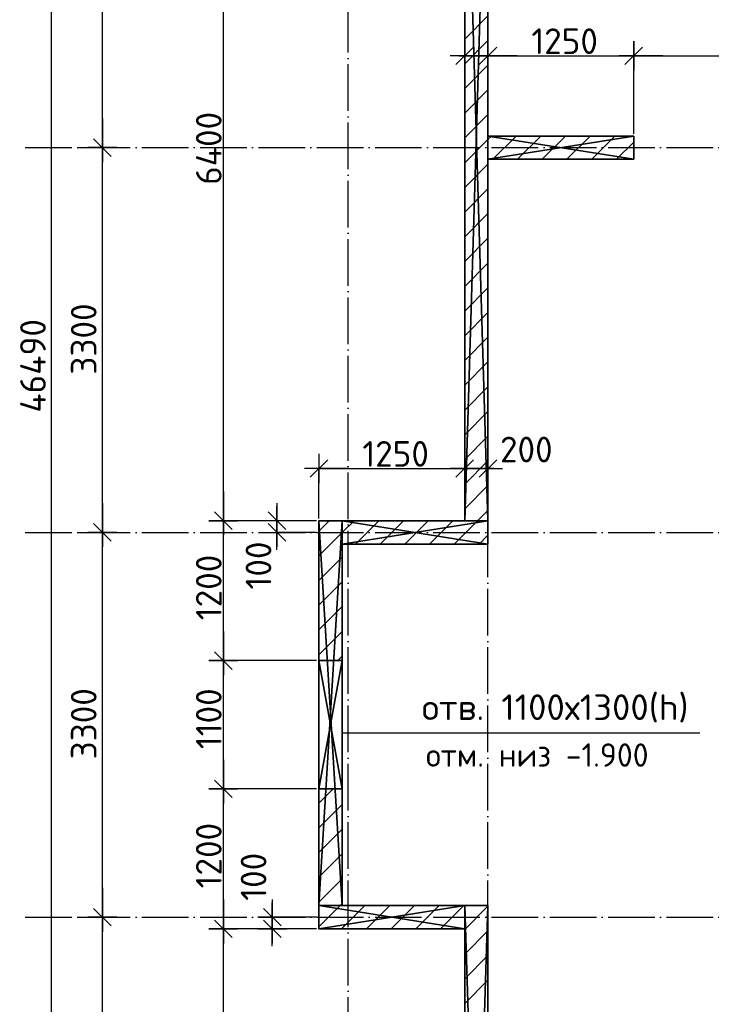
# Model space of a CAD drawing. Header units: millimetres. Extents: x 40580 to 559114, y -343730 to 81020.
# Tile 302 of 656: x 338165 to 344099, y -69063 to -60617. Entities that reach past the tile are written whole.
import ezdxf
from ezdxf.enums import TextEntityAlignment as Align

# ---------------------------------------------------------------- set-up
doc = ezdxf.new("R2010")
doc.units = ezdxf.units.MM
doc.linetypes.add('______11', pattern=[500, 400, -50, 0, -50])
doc.linetypes.add('______5', pattern=[1100, 800, -100, 100, -100])
for name, color, linetype in [('____________', 7, 'Continuous'), ('___________________', 253, '______5'), ('______________________', 7, 'Continuous'), ('________________________1', 7, 'Continuous')]:
    doc.layers.add(name, color=color, linetype=linetype)
doc.styles.add('ISOCPEUR', font='isocpeur.ttf')

# ---------------------------------------------------------------- blocks, each defined once
blk = doc.blocks.new('ALL_ML_STRICH')
at = {"color": 0, "linetype": 'ByBlock', "lineweight": -2}
for p, q in [((0, -0.5), (0, 0.5)), ((-1, 0), (0.5, 0)), ((-0.3, -0.3), (0.3, 0.3))]:
    blk.add_line(p, q, dxfattribs=at)

msp = doc.modelspace()

# ---------------------------------------------------------------- linework, layer by layer
at = {"layer": '____________', "color": 253, "linetype": '______11'}
for p, q in [((341983.2, -60783.5), (342183.2, -60583.5)), ((341983.2, -61207.8), (342183.2, -61007.8)), ((341983.2, -61632), (342183.2, -61432)), ((342224.4, -61815.1), (342424.4, -61615.1)), ((342648.6, -61815.1), (342848.6, -61615.1)), ((343072.9, -61815.1), (343272.9, -61615.1)), ((341983.2, -62056.3), (342183.2, -61856.3)), ((341983.2, -62480.6), (342183.2, -62280.6)), ((341983.2, -62904.8), (342183.2, -62704.8)), ((341983.2, -63329.1), (342183.2, -63129.1)), ((341983.2, -63753.4), (342183.2, -63553.4)), ((341983.2, -64177.6), (342183.2, -63977.6)), ((341983.2, -64601.9), (342183.2, -64401.9)), ((342094.2, -64915.1), (342183.2, -64826.1)), ((340733.2, -65003.4), (340821.4, -64915.1)), ((341045.7, -65115.1), (341245.7, -64915.1)), ((341470, -65115.1), (341670, -64915.1)), ((341894.2, -65115.1), (342094.2, -64915.1)), ((340733.2, -65427.6), (340933.2, -65227.6)), ((340733.2, -65851.9), (340933.2, -65651.9)), ((340894.2, -66115.1), (340933.2, -66076.1)), ((340733.2, -68397.5), (340915.5, -68215.1)), ((341139.8, -68415.1), (341339.8, -68215.1)), ((341564.1, -68415.1), (341764.1, -68215.1)), ((341983.2, -68420.3), (342183.2, -68220.3)), ((341983.2, -68844.5), (342183.2, -68644.5))]:
    msp.add_line(p, q, dxfattribs=at)
at = {"layer": '____________', "color": 253, "linetype": '______5'}
for p, q in [((341983.2, -60995.6), (342183.2, -60795.6)), ((341983.2, -61419.9), (342183.2, -61219.9)), ((341983.2, -61844.2), (342183.2, -61644.2)), ((342183.2, -61644.2), (342212.2, -61615.1)), ((342436.5, -61815.1), (342636.5, -61615.1)), ((342860.8, -61815.1), (343060.8, -61615.1)), ((343285, -61815.1), (343433.2, -61667)), ((341983.2, -62268.4), (342183.2, -62068.4)), ((341983.2, -62692.7), (342183.2, -62492.7)), ((341983.2, -63117), (342183.2, -62917)), ((341983.2, -63541.2), (342183.2, -63341.2)), ((341983.2, -63965.5), (342183.2, -63765.5)), ((341983.2, -64389.7), (342183.2, -64189.7)), ((341983.2, -64814), (342183.2, -64614)), ((340933.2, -65015.5), (341033.6, -64915.1)), ((341257.8, -65115.1), (341457.8, -64915.1)), ((341682.1, -65115.1), (341882.1, -64915.1)), ((340733.2, -65215.5), (340933.2, -65015.5)), ((342106.3, -65115.1), (342183.2, -65038.3)), ((340733.2, -65639.7), (340933.2, -65439.7)), ((340733.2, -66064), (340933.2, -65864)), ((340733.2, -67336.8), (340854.9, -67215.1)), ((340927.7, -68415.1), (341127.7, -68215.1)), ((341351.9, -68415.1), (341551.9, -68215.1)), ((341776.2, -68415.1), (341976.2, -68215.1)), ((341983.2, -68632.4), (342183.2, -68432.4)), ((341983.2, -69056.7), (342183.2, -68856.7))]:
    msp.add_line(p, q, dxfattribs=at)
at = {"layer": '____________', "color": 253, "linetype": '______11'}
for points in [[(340733.2, -67548.9), (340933.2, -67348.9), (340933.2, -67348.9)], [(340733.2, -67973.2), (340933.2, -67773.2), (340933.2, -67773.2)], [(340915.5, -68215.1), (340933.2, -68197.5), (340933.2, -68197.5)]]:
    msp.add_lwpolyline(points, dxfattribs=at)
at = {"layer": '____________', "color": 253, "linetype": '______5'}
for points in [[(340733.2, -67761.1), (340933.2, -67561.1), (340933.2, -67561.1)], [(340733.2, -68185.3), (340933.2, -67985.3), (340933.2, -67985.3)]]:
    msp.add_lwpolyline(points, dxfattribs=at)
at = {"layer": '___________________', "color": 253, "linetype": '______11'}
for p, q in [((340983.2, -89405.1), (340983.2, -39325.1)), ((342183.2, -89405.1), (342183.2, -39325.1)), ((338213.2, -61715.1), (355453.2, -61715.1)), ((338213.2, -65015.1), (355393.2, -65015.1)), ((338213.2, -68315.1), (361243.2, -68315.1))]:
    msp.add_line(p, q, dxfattribs=at)
at = {"layer": '______________________', "color": 7, "linetype": 'Continuous'}
for p, q in [((338438.9, -86815.1), (338438.9, -40325.1)), ((338874.5, -61715.1), (338874.5, -58415.1)), ((339912.6, -64915.1), (339912.6, -58515.1)), ((341983.2, -60926.9), (342183.2, -60926.9)), ((342183.2, -60926.9), (343433.2, -60926.9)), ((343433.2, -60926.9), (345663.2, -60926.9)), ((338874.5, -65015.1), (338874.5, -61715.1)), ((340733.2, -64466.6), (341983.2, -64466.6)), ((341983.2, -64466.6), (342183.2, -64466.6)), ((339912.6, -66115.1), (339912.6, -64915.1)), ((340372.8, -65015.1), (340372.8, -64915.1)), ((338874.5, -68315.1), (338874.5, -65015.1)), ((339912.6, -67215.1), (339912.6, -66115.1)), ((339912.6, -68415.1), (339912.6, -67215.1)), ((338874.5, -71615.1), (338874.5, -68315.1)), ((340332.6, -68415.1), (340332.6, -68315.1)), ((339912.6, -74575.1), (339912.6, -68415.1))]:
    msp.add_line(p, q, dxfattribs=at)
at = {"layer": '______________________', "color": 253, "linetype": 'Continuous'}
for p, q in [((341983.2, -61695.1), (341983.2, -60926.9)), ((342183.2, -61595.1), (342183.2, -60926.9)), ((342183.2, -61595.1), (342183.2, -60926.9)), ((343433.2, -61595.1), (343433.2, -60926.9)), ((343433.2, -61595.1), (343433.2, -60926.9)), ((338659.4, -61715.1), (338874.5, -61715.1)), ((338659.4, -61715.1), (338874.5, -61715.1)), ((340733.2, -64895.1), (340733.2, -64466.6)), ((341983.2, -64895.1), (341983.2, -64466.6)), ((341983.2, -64895.1), (341983.2, -64466.6)), ((342183.2, -64895.1), (342183.2, -64466.6)), ((340713.2, -64915.1), (339912.6, -64915.1)), ((340713.2, -64915.1), (339912.6, -64915.1)), ((340713.2, -64915.1), (340372.8, -64915.1)), ((338659.4, -65015.1), (338874.5, -65015.1)), ((338659.4, -65015.1), (338874.5, -65015.1)), ((340713.2, -65015.1), (340372.8, -65015.1)), ((340713.2, -66115.1), (339912.6, -66115.1)), ((340713.2, -66115.1), (339912.6, -66115.1)), ((340713.2, -67215.1), (339912.6, -67215.1)), ((340713.2, -67215.1), (339912.6, -67215.1)), ((338659.4, -68315.1), (338874.5, -68315.1)), ((338659.4, -68315.1), (338874.5, -68315.1)), ((340713.2, -68315.1), (340332.6, -68315.1)), ((340713.2, -68415.1), (339912.6, -68415.1)), ((340713.2, -68415.1), (339912.6, -68415.1)), ((340713.2, -68415.1), (340332.6, -68415.1))]:
    msp.add_line(p, q, dxfattribs=at)
at = {"layer": '________________________1', "color": 7, "linetype": 'Continuous'}
msp.add_line((340933.2, -66734.8), (344000.6, -66734.8), dxfattribs=at)

# ---------------------------------------------------------------- block references
at = {"layer": '______________________', "color": 7, "linetype": 'Continuous', "xscale": 250, "yscale": 250, "zscale": 250}
for p, rotation in [((341983.2, -60926.9), 180), ((342183.2, -60926.9), 180), ((343433.2, -60926.9), 180), ((338874.5, -61715.1), 270), ((338874.5, -61715.1), 90), ((340733.2, -64466.6), 180), ((341983.2, -64466.6), 180), ((339912.6, -64915.1), 270), ((338874.5, -65015.1), 270), ((340372.8, -65015.1), 270), ((339912.6, -64915.1), 90), ((340372.8, -64915.1), 90), ((338874.5, -65015.1), 90), ((339912.6, -66115.1), 270), ((339912.6, -66115.1), 90), ((339912.6, -67215.1), 270), ((339912.6, -67215.1), 90), ((338874.5, -68315.1), 270), ((338874.5, -68315.1), 90), ((339912.6, -68415.1), 270), ((340332.6, -68415.1), 270), ((340332.6, -68315.1), 90), ((339912.6, -68415.1), 90)]:
    msp.add_blockref('ALL_ML_STRICH', p, dxfattribs=dict(at, rotation=rotation))
for p in [(342183.2, -60926.9), (343433.2, -60926.9), (341983.2, -64466.6), (342183.2, -64466.6)]:
    msp.add_blockref('ALL_ML_STRICH', p, dxfattribs=at)

# ---------------------------------------------------------------- texts
at = {"layer": '______________________', "color": 7, "style": 'ISOCPEUR'}
for s, p in [('1250', (342555.2, -60911.9)), ('1250', (341105.2, -64451.6)), ('200', (342286.3, -64414.3))]:
    msp.add_text(s, height=220, dxfattribs=at).set_placement(p)
for s, p in [('6400', (339897.6, -62034.1)), ('3300', (338824.5, -63662.1)), ('46490', (338388.9, -63988.1)), ('100', (340324, -65504.7)), ('1200', (339897.6, -65768.1)), ('1100', (339897.6, -66874.1)), ('3300', (338824.5, -66962.1)), ('1200', (339897.6, -68068.1)), ('100', (340281.9, -68174.7))]:
    msp.add_text(s, height=220, rotation=90, dxfattribs=at).set_placement(p)
at = {"layer": '________________________1', "color": 7, "linetype": 'Continuous', "style": 'ISOCPEUR'}
for s, height, p, p2 in [('отв. 1100х1300(h)', 220, (341615.6, -66624.2), (343903.6, -66624.2)), ('отм. низ -1.900', 200, (341650.9, -67024.8), (343560.9, -67024.8))]:
    msp.add_text(s, height=height, dxfattribs=at).set_placement(p, p2, align=Align.FIT)

# ---------------------------------------------------------------- meshes
at = {"layer": '____________', "color": 7, "linetype": 'Continuous'}
mesh = msp.add_polyface(dxfattribs=at)
corners = [(341983.2, -58315.1, -3800), (341983.2, -64915.1, -3800), (341983.2, -64915.1, -350), (341983.2, -58315.1, -350)]
mesh.append_faces([[corners[k] for k in face] for face in [(1, 2, 0)]], dxfattribs={"vtx1": -1, "color": 7})
mesh.append_faces([[corners[k] for k in face] for face in [(2, 3, 0)]], dxfattribs={"vtx2": -1, "color": 7})
mesh = msp.add_polyface(dxfattribs=at)
corners = [(341983.2, -64915.1, -350), (342183.2, -64915.1, -350), (342183.2, -58315.1, -350), (341983.2, -58315.1, -350)]
mesh.append_faces([[corners[k] for k in face] for face in [(1, 2, 0)]], dxfattribs={"vtx1": -1, "color": 7})
mesh.append_faces([[corners[k] for k in face] for face in [(2, 3, 0)]], dxfattribs={"vtx2": -1, "color": 7})
mesh = msp.add_polyface(dxfattribs=at)
corners = [(342183.2, -64915.1, -3800), (341983.2, -64915.1, -3800), (341983.2, -58315.1, -3800), (342183.2, -58315.1, -3800)]
mesh.append_faces([[corners[k] for k in face] for face in [(1, 2, 0)]], dxfattribs={"vtx1": -1, "color": 7})
mesh.append_faces([[corners[k] for k in face] for face in [(2, 3, 0)]], dxfattribs={"vtx2": -1, "color": 7})
mesh = msp.add_polyface(dxfattribs=at)
corners = [(342183.2, -64915.1, -3800), (342183.2, -58315.1, -3800), (342183.2, -58315.1, -350), (342183.2, -64915.1, -350)]
mesh.append_faces([[corners[k] for k in face] for face in [(1, 2, 0)]], dxfattribs={"vtx1": -1, "color": 7})
mesh.append_faces([[corners[k] for k in face] for face in [(2, 3, 0)]], dxfattribs={"vtx2": -1, "color": 7})
mesh = msp.add_polyface(dxfattribs=at)
corners = [(343433.2, -61615.1, -3800), (342183.2, -61615.1, -3800), (342183.2, -61615.1, -350), (343433.2, -61615.1, -350)]
mesh.append_faces([[corners[k] for k in face] for face in [(1, 2, 0)]], dxfattribs={"vtx1": -1, "color": 7})
mesh.append_faces([[corners[k] for k in face] for face in [(2, 3, 0)]], dxfattribs={"vtx2": -1, "color": 7})
mesh = msp.add_polyface(dxfattribs=at)
corners = [(342183.2, -61615.1, -3800), (342183.2, -61815.1, -3800), (342183.2, -61815.1, -350), (342183.2, -61615.1, -350)]
mesh.append_faces([[corners[k] for k in face] for face in [(1, 2, 0)]], dxfattribs={"vtx1": -1, "color": 7})
mesh.append_faces([[corners[k] for k in face] for face in [(2, 3, 0)]], dxfattribs={"vtx2": -1, "color": 7})
mesh = msp.add_polyface(dxfattribs=at)
corners = [(342183.2, -61615.1, -350), (342183.2, -61815.1, -350), (343433.2, -61815.1, -350), (343433.2, -61615.1, -350)]
mesh.append_faces([[corners[k] for k in face] for face in [(1, 2, 0)]], dxfattribs={"vtx1": -1, "color": 7})
mesh.append_faces([[corners[k] for k in face] for face in [(2, 3, 0)]], dxfattribs={"vtx2": -1, "color": 7})
mesh = msp.add_polyface(dxfattribs=at)
corners = [(342183.2, -61815.1, -3800), (342183.2, -61615.1, -3800), (343433.2, -61615.1, -3800), (343433.2, -61815.1, -3800)]
mesh.append_faces([[corners[k] for k in face] for face in [(1, 2, 0)]], dxfattribs={"vtx1": -1, "color": 7})
mesh.append_faces([[corners[k] for k in face] for face in [(2, 3, 0)]], dxfattribs={"vtx2": -1, "color": 7})
mesh = msp.add_polyface(dxfattribs=at)
corners = [(343433.2, -61815.1, -3800), (343433.2, -61615.1, -3800), (343433.2, -61615.1, -350), (343433.2, -61815.1, -350)]
mesh.append_faces([[corners[k] for k in face] for face in [(1, 2, 0)]], dxfattribs={"vtx1": -1, "color": 7})
mesh.append_faces([[corners[k] for k in face] for face in [(2, 3, 0)]], dxfattribs={"vtx2": -1, "color": 7})
mesh = msp.add_polyface(dxfattribs=at)
corners = [(342183.2, -61815.1, -3800), (343433.2, -61815.1, -3800), (343433.2, -61815.1, -350), (342183.2, -61815.1, -350)]
mesh.append_faces([[corners[k] for k in face] for face in [(1, 2, 0)]], dxfattribs={"vtx1": -1, "color": 7})
mesh.append_faces([[corners[k] for k in face] for face in [(2, 3, 0)]], dxfattribs={"vtx2": -1, "color": 7})
mesh = msp.add_polyface(dxfattribs=at)
corners = [(340933.2, -64915.1, -3800), (340733.2, -64915.1, -3800), (340733.2, -64915.1, -350), (340933.2, -64915.1, -350)]
mesh.append_faces([[corners[k] for k in face] for face in [(1, 2, 0)]], dxfattribs={"vtx1": -1, "color": 7})
mesh.append_faces([[corners[k] for k in face] for face in [(2, 3, 0)]], dxfattribs={"vtx2": -1, "color": 7})
mesh = msp.add_polyface(dxfattribs=at)
corners = [(340933.2, -68215.1, -3800), (340733.2, -68215.1, -3800), (340733.2, -64915.1, -3800), (340933.2, -64915.1, -3800)]
mesh.append_faces([[corners[k] for k in face] for face in [(1, 2, 0)]], dxfattribs={"vtx1": -1, "color": 7})
mesh.append_faces([[corners[k] for k in face] for face in [(2, 3, 0)]], dxfattribs={"vtx2": -1, "color": 7})
mesh = msp.add_polyface(dxfattribs=at)
corners = [(340733.2, -68215.1, -350), (340933.2, -68215.1, -350), (340933.2, -64915.1, -350), (340733.2, -64915.1, -350)]
mesh.append_faces([[corners[k] for k in face] for face in [(1, 2, 0)]], dxfattribs={"vtx1": -1, "color": 7})
mesh.append_faces([[corners[k] for k in face] for face in [(2, 3, 0)]], dxfattribs={"vtx2": -1, "color": 7})
mesh = msp.add_polyface(dxfattribs=at)
corners = [(340733.2, -64915.1, -3800), (340733.2, -68215.1, -3800), (340733.2, -68215.1, -350), (340733.2, -64915.1, -350), (340733.2, -66115.1, -600), (340733.2, -67215.1, -600), (340733.2, -67215.1, -1900), (340733.2, -66115.1, -1900)]
mesh.append_faces([[corners[k] for k in face] for face in [(3, 4, 5), (7, 0, 1), (7, 3, 0)]], dxfattribs={"vtx0": -1, "vtx2": -1, "color": 7})
mesh.append_faces([[corners[k] for k in face] for face in [(2, 3, 5), (5, 6, 2), (1, 2, 6), (6, 7, 1), (7, 4, 3)]], dxfattribs={"vtx1": -1, "vtx2": -1, "color": 7})
mesh = msp.add_polyface(dxfattribs=at)
corners = [(340933.2, -68215.1, -3800), (340933.2, -64915.1, -3800), (340933.2, -64915.1, -350), (340933.2, -68215.1, -350), (340933.2, -67215.1, -600), (340933.2, -66115.1, -600), (340933.2, -66115.1, -1900), (340933.2, -67215.1, -1900)]
mesh.append_faces([[corners[k] for k in face] for face in [(3, 4, 5), (7, 0, 1), (7, 3, 0)]], dxfattribs={"vtx0": -1, "vtx2": -1, "color": 7})
mesh.append_faces([[corners[k] for k in face] for face in [(2, 3, 5), (5, 6, 2), (1, 2, 6), (6, 7, 1), (7, 4, 3)]], dxfattribs={"vtx1": -1, "vtx2": -1, "color": 7})
mesh = msp.add_polyface(dxfattribs=at)
corners = [(342183.2, -64915.1, -3800), (340933.2, -64915.1, -3800), (340933.2, -64915.1, -350), (342183.2, -64915.1, -350)]
mesh.append_faces([[corners[k] for k in face] for face in [(1, 2, 0)]], dxfattribs={"vtx1": -1, "color": 7})
mesh.append_faces([[corners[k] for k in face] for face in [(2, 3, 0)]], dxfattribs={"vtx2": -1, "color": 7})
mesh = msp.add_polyface(dxfattribs=at)
corners = [(340933.2, -64915.1, -3800), (340933.2, -65115.1, -3800), (340933.2, -65115.1, -350), (340933.2, -64915.1, -350)]
mesh.append_faces([[corners[k] for k in face] for face in [(1, 2, 0)]], dxfattribs={"vtx1": -1, "color": 7})
mesh.append_faces([[corners[k] for k in face] for face in [(2, 3, 0)]], dxfattribs={"vtx2": -1, "color": 7})
mesh = msp.add_polyface(dxfattribs=at)
corners = [(340933.2, -64915.1, -350), (340933.2, -65115.1, -350), (342183.2, -65115.1, -350), (342183.2, -64915.1, -350)]
mesh.append_faces([[corners[k] for k in face] for face in [(1, 2, 0)]], dxfattribs={"vtx1": -1, "color": 7})
mesh.append_faces([[corners[k] for k in face] for face in [(2, 3, 0)]], dxfattribs={"vtx2": -1, "color": 7})
mesh = msp.add_polyface(dxfattribs=at)
corners = [(340933.2, -65115.1, -3800), (340933.2, -64915.1, -3800), (342183.2, -64915.1, -3800), (342183.2, -65115.1, -3800)]
mesh.append_faces([[corners[k] for k in face] for face in [(1, 2, 0)]], dxfattribs={"vtx1": -1, "color": 7})
mesh.append_faces([[corners[k] for k in face] for face in [(2, 3, 0)]], dxfattribs={"vtx2": -1, "color": 7})
mesh = msp.add_polyface(dxfattribs=at)
corners = [(341983.2, -64915.1, -3800), (342183.2, -64915.1, -3800), (342183.2, -64915.1, -350), (341983.2, -64915.1, -350)]
mesh.append_faces([[corners[k] for k in face] for face in [(1, 2, 0)]], dxfattribs={"vtx1": -1, "color": 7})
mesh.append_faces([[corners[k] for k in face] for face in [(2, 3, 0)]], dxfattribs={"vtx2": -1, "color": 7})
mesh = msp.add_polyface(dxfattribs=at)
corners = [(342183.2, -65115.1, -3800), (342183.2, -64915.1, -3800), (342183.2, -64915.1, -350), (342183.2, -65115.1, -350)]
mesh.append_faces([[corners[k] for k in face] for face in [(1, 2, 0)]], dxfattribs={"vtx1": -1, "color": 7})
mesh.append_faces([[corners[k] for k in face] for face in [(2, 3, 0)]], dxfattribs={"vtx2": -1, "color": 7})
mesh = msp.add_polyface(dxfattribs=at)
corners = [(340933.2, -65115.1, -3800), (342183.2, -65115.1, -3800), (342183.2, -65115.1, -350), (340933.2, -65115.1, -350)]
mesh.append_faces([[corners[k] for k in face] for face in [(1, 2, 0)]], dxfattribs={"vtx1": -1, "color": 7})
mesh.append_faces([[corners[k] for k in face] for face in [(2, 3, 0)]], dxfattribs={"vtx2": -1, "color": 7})
mesh = msp.add_polyface(dxfattribs=at)
corners = [(340933.2, -66115.1, -1900), (340933.2, -66115.1, -600), (340733.2, -66115.1, -600), (340733.2, -66115.1, -1900)]
mesh.append_faces([[corners[k] for k in face] for face in [(1, 2, 0)]], dxfattribs={"vtx1": -1, "color": 7})
mesh.append_faces([[corners[k] for k in face] for face in [(2, 3, 0)]], dxfattribs={"vtx2": -1, "color": 7})
mesh = msp.add_polyface(dxfattribs=at)
corners = [(340933.2, -67215.1, -1900), (340933.2, -66115.1, -1900), (340733.2, -66115.1, -1900), (340733.2, -67215.1, -1900)]
mesh.append_faces([[corners[k] for k in face] for face in [(1, 2, 0)]], dxfattribs={"vtx1": -1, "color": 7})
mesh.append_faces([[corners[k] for k in face] for face in [(2, 3, 0)]], dxfattribs={"vtx2": -1, "color": 7})
mesh = msp.add_polyface(dxfattribs=at)
corners = [(340733.2, -67215.1, -600), (340733.2, -66115.1, -600), (340933.2, -66115.1, -600), (340933.2, -67215.1, -600)]
mesh.append_faces([[corners[k] for k in face] for face in [(1, 2, 0)]], dxfattribs={"vtx1": -1, "color": 7})
mesh.append_faces([[corners[k] for k in face] for face in [(2, 3, 0)]], dxfattribs={"vtx2": -1, "color": 7})
mesh = msp.add_polyface(dxfattribs=at)
corners = [(340733.2, -67215.1, -1900), (340733.2, -67215.1, -600), (340933.2, -67215.1, -600), (340933.2, -67215.1, -1900)]
mesh.append_faces([[corners[k] for k in face] for face in [(1, 2, 0)]], dxfattribs={"vtx1": -1, "color": 7})
mesh.append_faces([[corners[k] for k in face] for face in [(2, 3, 0)]], dxfattribs={"vtx2": -1, "color": 7})
mesh = msp.add_polyface(dxfattribs=at)
corners = [(340733.2, -68215.1, -3800), (340933.2, -68215.1, -3800), (340933.2, -68215.1, -350), (340733.2, -68215.1, -350)]
mesh.append_faces([[corners[k] for k in face] for face in [(1, 2, 0)]], dxfattribs={"vtx1": -1, "color": 7})
mesh.append_faces([[corners[k] for k in face] for face in [(2, 3, 0)]], dxfattribs={"vtx2": -1, "color": 7})
mesh = msp.add_polyface(dxfattribs=at)
corners = [(340733.2, -68215.1, -3800), (340733.2, -68415.1, -3800), (340733.2, -68415.1, -350), (340733.2, -68215.1, -350)]
mesh.append_faces([[corners[k] for k in face] for face in [(1, 2, 0)]], dxfattribs={"vtx1": -1, "color": 7})
mesh.append_faces([[corners[k] for k in face] for face in [(2, 3, 0)]], dxfattribs={"vtx2": -1, "color": 7})
mesh = msp.add_polyface(dxfattribs=at)
corners = [(341983.2, -68215.1, -3800), (340733.2, -68215.1, -3800), (340733.2, -68215.1, -350), (341983.2, -68215.1, -350)]
mesh.append_faces([[corners[k] for k in face] for face in [(1, 2, 0)]], dxfattribs={"vtx1": -1, "color": 7})
mesh.append_faces([[corners[k] for k in face] for face in [(2, 3, 0)]], dxfattribs={"vtx2": -1, "color": 7})
mesh = msp.add_polyface(dxfattribs=at)
corners = [(341983.2, -68415.1, -350), (341983.2, -68215.1, -350), (340733.2, -68215.1, -350), (340733.2, -68415.1, -350)]
mesh.append_faces([[corners[k] for k in face] for face in [(1, 2, 0)]], dxfattribs={"vtx1": -1, "color": 7})
mesh.append_faces([[corners[k] for k in face] for face in [(2, 3, 0)]], dxfattribs={"vtx2": -1, "color": 7})
mesh = msp.add_polyface(dxfattribs=at)
corners = [(341983.2, -68215.1, -3800), (341983.2, -68415.1, -3800), (340733.2, -68415.1, -3800), (340733.2, -68215.1, -3800)]
mesh.append_faces([[corners[k] for k in face] for face in [(1, 2, 0)]], dxfattribs={"vtx1": -1, "color": 7})
mesh.append_faces([[corners[k] for k in face] for face in [(2, 3, 0)]], dxfattribs={"vtx2": -1, "color": 7})
mesh = msp.add_polyface(dxfattribs=at)
corners = [(342183.2, -68215.1, -3800), (341983.2, -68215.1, -3800), (341983.2, -68215.1, -350), (342183.2, -68215.1, -350)]
mesh.append_faces([[corners[k] for k in face] for face in [(1, 2, 0)]], dxfattribs={"vtx1": -1, "color": 7})
mesh.append_faces([[corners[k] for k in face] for face in [(2, 3, 0)]], dxfattribs={"vtx2": -1, "color": 7})
mesh = msp.add_polyface(dxfattribs=at)
corners = [(341983.2, -68215.1, -3800), (341983.2, -74575.1, -3800), (341983.2, -74575.1, -350), (341983.2, -68215.1, -350), (341983.2, -72694, -3003.8), (341983.2, -72689.6, -3020.2), (341983.2, -72683.5, -3036.1), (341983.2, -72675.8, -3051.3), (341983.2, -72666.5, -3065.5), (341983.2, -72655.8, -3078.7), (341983.2, -72643.8, -3090.8), (341983.2, -72630.6, -3101.5), (341983.2, -72616.3, -3110.7), (341983.2, -72601.2, -3118.5), (341983.2, -72585.3, -3124.5), (341983.2, -72568.9, -3128.9), (341983.2, -72552.1, -3131.6), (341983.2, -72535.1, -3132.5), (341983.2, -72518.1, -3131.6), (341983.2, -72501.3, -3128.9), (341983.2, -72484.9, -3124.5), (341983.2, -72469, -3118.5), (341983.2, -72453.8, -3110.7), (341983.2, -72439.6, -3101.5), (341983.2, -72426.4, -3090.8), (341983.2, -72414.3, -3078.7), (341983.2, -72403.6, -3065.5), (341983.2, -72394.4, -3051.2), (341983.2, -72386.6, -3036.1), (341983.2, -72380.5, -3020.2), (341983.2, -72376.1, -3003.8), (341983.2, -72373.5, -2987), (341983.2, -72372.6, -2970), (341983.2, -72373.5, -2953), (341983.2, -72376.1, -2936.2), (341983.2, -72380.5, -2919.8), (341983.2, -72386.6, -2903.9), (341983.2, -72394.4, -2888.8), (341983.2, -72403.6, -2874.5), (341983.2, -72414.3, -2861.3), (341983.2, -72426.4, -2849.2), (341983.2, -72439.6, -2838.5), (341983.2, -72453.8, -2829.3), (341983.2, -72469, -2821.5), (341983.2, -72484.9, -2815.5), (341983.2, -72501.3, -2811.1), (341983.2, -72518.1, -2808.4), (341983.2, -72535.1, -2807.5), (341983.2, -72552.1, -2808.4), (341983.2, -72568.9, -2811.1), (341983.2, -72585.3, -2815.5), (341983.2, -72601.2, -2821.5), (341983.2, -72616.3, -2829.3), (341983.2, -72630.6, -2838.5), (341983.2, -72643.8, -2849.2), (341983.2, -72655.8, -2861.3), (341983.2, -72666.5, -2874.5), (341983.2, -72675.8, -2888.7), (341983.2, -72683.5, -2903.9), (341983.2, -72689.6, -2919.8), (341983.2, -72694, -2936.2), (341983.2, -72696.7, -2953), (341983.2, -72697.6, -2970), (341983.2, -72696.7, -2987), (341983.2, -71094, -3003.8), (341983.2, -71089.6, -3020.2), (341983.2, -71083.5, -3036.1), (341983.2, -71075.8, -3051.3), (341983.2, -71066.5, -3065.5), (341983.2, -71055.8, -3078.7), (341983.2, -71043.8, -3090.8), (341983.2, -71030.6, -3101.5), (341983.2, -71016.3, -3110.7), (341983.2, -71001.2, -3118.5), (341983.2, -70985.3, -3124.5), (341983.2, -70968.9, -3128.9), (341983.2, -70952.1, -3131.6), (341983.2, -70935.1, -3132.5), (341983.2, -70918.1, -3131.6), (341983.2, -70901.3, -3128.9), (341983.2, -70884.9, -3124.5), (341983.2, -70869, -3118.5), (341983.2, -70853.8, -3110.7), (341983.2, -70839.6, -3101.5), (341983.2, -70826.4, -3090.8), (341983.2, -70814.3, -3078.7), (341983.2, -70803.6, -3065.5), (341983.2, -70794.4, -3051.2), (341983.2, -70786.6, -3036.1), (341983.2, -70780.5, -3020.2), (341983.2, -70776.1, -3003.8), (341983.2, -70773.5, -2987), (341983.2, -70772.6, -2970), (341983.2, -70773.5, -2953), (341983.2, -70776.1, -2936.2), (341983.2, -70780.5, -2919.8), (341983.2, -70786.6, -2903.9), (341983.2, -70794.4, -2888.8), (341983.2, -70803.6, -2874.5), (341983.2, -70814.3, -2861.3), (341983.2, -70826.4, -2849.2), (341983.2, -70839.6, -2838.5), (341983.2, -70853.8, -2829.3), (341983.2, -70869, -2821.5), (341983.2, -70884.9, -2815.5), (341983.2, -70901.3, -2811.1), (341983.2, -70918.1, -2808.4), (341983.2, -70935.1, -2807.5), (341983.2, -70952.1, -2808.4), (341983.2, -70968.9, -2811.1), (341983.2, -70985.3, -2815.5), (341983.2, -71001.2, -2821.5), (341983.2, -71016.3, -2829.3), (341983.2, -71030.6, -2838.5), (341983.2, -71043.8, -2849.2), (341983.2, -71055.8, -2861.3), (341983.2, -71066.5, -2874.5), (341983.2, -71075.8, -2888.7), (341983.2, -71083.5, -2903.9), (341983.2, -71089.6, -2919.8), (341983.2, -71094, -2936.2), (341983.2, -71096.7, -2953), (341983.2, -71097.6, -2970), (341983.2, -71096.7, -2987), (341983.2, -70494, -3003.8), (341983.2, -70489.6, -3020.2), (341983.2, -70483.5, -3036.1), (341983.2, -70475.8, -3051.3), (341983.2, -70466.5, -3065.5), (341983.2, -70455.8, -3078.7), (341983.2, -70443.8, -3090.8), (341983.2, -70430.6, -3101.5), (341983.2, -70416.3, -3110.7), (341983.2, -70401.2, -3118.5), (341983.2, -70385.3, -3124.5), (341983.2, -70368.9, -3128.9), (341983.2, -70352.1, -3131.6), (341983.2, -70335.1, -3132.5), (341983.2, -70318.1, -3131.6), (341983.2, -70301.3, -3128.9), (341983.2, -70284.9, -3124.5), (341983.2, -70269, -3118.5), (341983.2, -70253.8, -3110.7), (341983.2, -70239.6, -3101.5), (341983.2, -70226.4, -3090.8), (341983.2, -70214.3, -3078.7), (341983.2, -70203.6, -3065.5), (341983.2, -70194.4, -3051.2), (341983.2, -70186.6, -3036.1), (341983.2, -70180.5, -3020.2), (341983.2, -70176.1, -3003.8), (341983.2, -70173.5, -2987), (341983.2, -70172.6, -2970), (341983.2, -70173.5, -2953), (341983.2, -70176.1, -2936.2), (341983.2, -70180.5, -2919.8), (341983.2, -70186.6, -2903.9), (341983.2, -70194.4, -2888.8), (341983.2, -70203.6, -2874.5), (341983.2, -70214.3, -2861.3), (341983.2, -70226.4, -2849.2), (341983.2, -70239.6, -2838.5), (341983.2, -70253.8, -2829.3), (341983.2, -70269, -2821.5), (341983.2, -70284.9, -2815.5), (341983.2, -70301.3, -2811.1), (341983.2, -70318.1, -2808.4), (341983.2, -70335.1, -2807.5), (341983.2, -70352.1, -2808.4), (341983.2, -70368.9, -2811.1), (341983.2, -70385.3, -2815.5), (341983.2, -70401.2, -2821.5), (341983.2, -70416.3, -2829.3), (341983.2, -70430.6, -2838.5), (341983.2, -70443.8, -2849.2), (341983.2, -70455.8, -2861.3), (341983.2, -70466.5, -2874.5), (341983.2, -70475.8, -2888.7), (341983.2, -70483.5, -2903.9), (341983.2, -70489.6, -2919.8), (341983.2, -70494, -2936.2), (341983.2, -70496.7, -2953), (341983.2, -70497.6, -2970), (341983.2, -70496.7, -2987)]
mesh.append_faces([[corners[k] for k in face] for face in [(19, 64, 1), (0, 83, 136), (169, 99, 3), (109, 33, 3)]], dxfattribs={"vtx0": -1, "vtx1": -1, "vtx2": -1, "color": 7})
mesh.append_faces([[corners[k] for k in face] for face in [(1, 64, 65), (76, 0, 1), (1, 4, 5), (32, 118, 119), (122, 31, 32), (124, 84, 85), (91, 183, 124), (92, 182, 183), (84, 124, 125), (161, 3, 0), (180, 98, 99), (118, 32, 33), (40, 2, 3), (53, 1, 2)]], dxfattribs={"vtx0": -1, "vtx2": -1, "color": 7})
mesh.append_faces([[corners[k] for k in face] for face in [(65, 66, 1), (66, 67, 1), (67, 68, 1), (68, 69, 1), (69, 70, 1), (70, 71, 1), (71, 72, 1), (72, 73, 1), (73, 74, 1), (74, 75, 1), (75, 76, 1), (76, 77, 0), (77, 78, 0), (78, 79, 0), (79, 80, 0), (80, 81, 0), (81, 82, 0), (82, 83, 0), (5, 6, 1), (6, 7, 1), (7, 8, 1), (8, 9, 1), (9, 10, 1), (10, 11, 1), (11, 12, 1), (12, 13, 1), (13, 14, 1), (14, 15, 1), (15, 16, 1), (16, 17, 1), (17, 18, 1), (18, 19, 1), (19, 20, 64), (20, 21, 64), (21, 22, 64), (22, 23, 64), (23, 24, 64), (24, 25, 64), (25, 26, 64), (26, 27, 64), (27, 28, 64), (28, 29, 64), (29, 30, 64), (30, 31, 64), (119, 120, 32), (120, 121, 32), (121, 122, 32), (122, 123, 31), (123, 64, 31), (85, 86, 124), (86, 87, 124), (87, 88, 124), (88, 89, 124), (89, 90, 124), (90, 91, 124), (91, 92, 183), (92, 93, 182), (93, 94, 182), (94, 95, 182), (95, 96, 182), (96, 97, 182), (97, 98, 182), (83, 84, 125), (125, 126, 83), (126, 127, 83), (127, 128, 83), (128, 129, 83), (129, 130, 83), (130, 131, 83), (131, 132, 83), (132, 133, 83), (133, 134, 83), (134, 135, 83), (135, 136, 83), (136, 137, 0), (137, 138, 0), (138, 139, 0), (139, 140, 0), (140, 141, 0), (141, 142, 0), (142, 143, 0), (143, 144, 0), (144, 145, 0), (145, 146, 0), (146, 147, 0), (147, 148, 0), (148, 149, 0), (149, 150, 0), (150, 151, 0), (151, 152, 0), (152, 153, 0), (153, 154, 0), (154, 155, 0), (155, 156, 0), (156, 157, 0), (157, 158, 0), (158, 159, 0), (159, 160, 0), (160, 161, 0), (161, 162, 3), (162, 163, 3), (163, 164, 3), (164, 165, 3), (165, 166, 3), (166, 167, 3), (167, 168, 3), (168, 169, 3), (169, 170, 99), (170, 171, 99), (171, 172, 99), (172, 173, 99), (173, 174, 99), (174, 175, 99), (175, 176, 99), (176, 177, 99), (177, 178, 99), (178, 179, 99), (179, 180, 99), (180, 181, 98), (181, 182, 98), (99, 100, 3), (100, 101, 3), (101, 102, 3), (102, 103, 3), (103, 104, 3), (104, 105, 3), (105, 106, 3), (106, 107, 3), (107, 108, 3), (108, 109, 3), (109, 110, 33), (110, 111, 33), (111, 112, 33), (112, 113, 33), (113, 114, 33), (114, 115, 33), (115, 116, 33), (116, 117, 33), (117, 118, 33), (33, 34, 3), (34, 35, 3), (35, 36, 3), (36, 37, 3), (37, 38, 3), (38, 39, 3), (39, 40, 3), (40, 41, 2), (41, 42, 2), (42, 43, 2), (43, 44, 2), (44, 45, 2), (45, 46, 2), (46, 47, 2), (47, 48, 2), (48, 49, 2), (49, 50, 2), (50, 51, 2), (51, 52, 2), (52, 53, 2), (53, 54, 1), (54, 55, 1), (55, 56, 1), (56, 57, 1), (57, 58, 1), (58, 59, 1), (59, 60, 1), (60, 61, 1), (61, 62, 1), (62, 63, 1), (63, 4, 1)]], dxfattribs={"vtx1": -1, "vtx2": -1, "color": 7})
mesh = msp.add_polyface(dxfattribs=at)
corners = [(342183.2, -74575.1, -3800), (341983.2, -74575.1, -3800), (341983.2, -68215.1, -3800), (342183.2, -68215.1, -3800)]
mesh.append_faces([[corners[k] for k in face] for face in [(1, 2, 0)]], dxfattribs={"vtx1": -1, "color": 7})
mesh.append_faces([[corners[k] for k in face] for face in [(2, 3, 0)]], dxfattribs={"vtx2": -1, "color": 7})
mesh = msp.add_polyface(dxfattribs=at)
corners = [(341983.2, -74575.1, -350), (342183.2, -74575.1, -350), (342183.2, -68215.1, -350), (341983.2, -68215.1, -350)]
mesh.append_faces([[corners[k] for k in face] for face in [(1, 2, 0)]], dxfattribs={"vtx1": -1, "color": 7})
mesh.append_faces([[corners[k] for k in face] for face in [(2, 3, 0)]], dxfattribs={"vtx2": -1, "color": 7})
mesh = msp.add_polyface(dxfattribs=at)
corners = [(341983.2, -68415.1, -3800), (341983.2, -68215.1, -3800), (341983.2, -68215.1, -350), (341983.2, -68415.1, -350)]
mesh.append_faces([[corners[k] for k in face] for face in [(1, 2, 0)]], dxfattribs={"vtx1": -1, "color": 7})
mesh.append_faces([[corners[k] for k in face] for face in [(2, 3, 0)]], dxfattribs={"vtx2": -1, "color": 7})
mesh = msp.add_polyface(dxfattribs=at)
corners = [(342183.2, -74575.1, -3800), (342183.2, -68215.1, -3800), (342183.2, -68215.1, -350), (342183.2, -74575.1, -350), (342183.2, -72689.6, -2919.8), (342183.2, -72683.5, -2903.9), (342183.2, -72675.8, -2888.7), (342183.2, -72666.5, -2874.5), (342183.2, -72655.8, -2861.3), (342183.2, -72643.8, -2849.2), (342183.2, -72630.6, -2838.5), (342183.2, -72616.3, -2829.3), (342183.2, -72601.2, -2821.5), (342183.2, -72585.3, -2815.5), (342183.2, -72568.9, -2811.1), (342183.2, -72552.1, -2808.4), (342183.2, -72535.1, -2807.5), (342183.2, -72518.1, -2808.4), (342183.2, -72501.3, -2811.1), (342183.2, -72484.9, -2815.5), (342183.2, -72469, -2821.5), (342183.2, -72453.8, -2829.3), (342183.2, -72439.6, -2838.5), (342183.2, -72426.4, -2849.2), (342183.2, -72414.3, -2861.3), (342183.2, -72403.6, -2874.5), (342183.2, -72394.4, -2888.8), (342183.2, -72386.6, -2903.9), (342183.2, -72380.5, -2919.8), (342183.2, -72376.1, -2936.2), (342183.2, -72373.5, -2953), (342183.2, -72372.6, -2970), (342183.2, -72373.5, -2987), (342183.2, -72376.1, -3003.8), (342183.2, -72380.5, -3020.2), (342183.2, -72386.6, -3036.1), (342183.2, -72394.4, -3051.2), (342183.2, -72403.6, -3065.5), (342183.2, -72414.3, -3078.7), (342183.2, -72426.4, -3090.8), (342183.2, -72439.6, -3101.5), (342183.2, -72453.8, -3110.7), (342183.2, -72469, -3118.5), (342183.2, -72484.9, -3124.5), (342183.2, -72501.3, -3128.9), (342183.2, -72518.1, -3131.6), (342183.2, -72535.1, -3132.5), (342183.2, -72552.1, -3131.6), (342183.2, -72568.9, -3128.9), (342183.2, -72585.3, -3124.5), (342183.2, -72601.2, -3118.5), (342183.2, -72616.3, -3110.7), (342183.2, -72630.6, -3101.5), (342183.2, -72643.8, -3090.8), (342183.2, -72655.8, -3078.7), (342183.2, -72666.5, -3065.5), (342183.2, -72675.8, -3051.3), (342183.2, -72683.5, -3036.1), (342183.2, -72689.6, -3020.2), (342183.2, -72694, -3003.8), (342183.2, -72696.7, -2987), (342183.2, -72697.6, -2970), (342183.2, -72696.7, -2953), (342183.2, -72694, -2936.2), (342183.2, -71089.6, -2919.8), (342183.2, -71083.5, -2903.9), (342183.2, -71075.8, -2888.7), (342183.2, -71066.5, -2874.5), (342183.2, -71055.8, -2861.3), (342183.2, -71043.8, -2849.2), (342183.2, -71030.6, -2838.5), (342183.2, -71016.3, -2829.3), (342183.2, -71001.2, -2821.5), (342183.2, -70985.3, -2815.5), (342183.2, -70968.9, -2811.1), (342183.2, -70952.1, -2808.4), (342183.2, -70935.1, -2807.5), (342183.2, -70918.1, -2808.4), (342183.2, -70901.3, -2811.1), (342183.2, -70884.9, -2815.5), (342183.2, -70869, -2821.5), (342183.2, -70853.8, -2829.3), (342183.2, -70839.6, -2838.5), (342183.2, -70826.4, -2849.2), (342183.2, -70814.3, -2861.3), (342183.2, -70803.6, -2874.5), (342183.2, -70794.4, -2888.8), (342183.2, -70786.6, -2903.9), (342183.2, -70780.5, -2919.8), (342183.2, -70776.1, -2936.2), (342183.2, -70773.5, -2953), (342183.2, -70772.6, -2970), (342183.2, -70773.5, -2987), (342183.2, -70776.1, -3003.8), (342183.2, -70780.5, -3020.2), (342183.2, -70786.6, -3036.1), (342183.2, -70794.4, -3051.2), (342183.2, -70803.6, -3065.5), (342183.2, -70814.3, -3078.7), (342183.2, -70826.4, -3090.8), (342183.2, -70839.6, -3101.5), (342183.2, -70853.8, -3110.7), (342183.2, -70869, -3118.5), (342183.2, -70884.9, -3124.5), (342183.2, -70901.3, -3128.9), (342183.2, -70918.1, -3131.6), (342183.2, -70935.1, -3132.5), (342183.2, -70952.1, -3131.6), (342183.2, -70968.9, -3128.9), (342183.2, -70985.3, -3124.5), (342183.2, -71001.2, -3118.5), (342183.2, -71016.3, -3110.7), (342183.2, -71030.6, -3101.5), (342183.2, -71043.8, -3090.8), (342183.2, -71055.8, -3078.7), (342183.2, -71066.5, -3065.5), (342183.2, -71075.8, -3051.3), (342183.2, -71083.5, -3036.1), (342183.2, -71089.6, -3020.2), (342183.2, -71094, -3003.8), (342183.2, -71096.7, -2987), (342183.2, -71097.6, -2970), (342183.2, -71096.7, -2953), (342183.2, -71094, -2936.2), (342183.2, -70489.6, -2919.8), (342183.2, -70483.5, -2903.9), (342183.2, -70475.8, -2888.7), (342183.2, -70466.5, -2874.5), (342183.2, -70455.8, -2861.3), (342183.2, -70443.8, -2849.2), (342183.2, -70430.6, -2838.5), (342183.2, -70416.3, -2829.3), (342183.2, -70401.2, -2821.5), (342183.2, -70385.3, -2815.5), (342183.2, -70368.9, -2811.1), (342183.2, -70352.1, -2808.4), (342183.2, -70335.1, -2807.5), (342183.2, -70318.1, -2808.4), (342183.2, -70301.3, -2811.1), (342183.2, -70284.9, -2815.5), (342183.2, -70269, -2821.5), (342183.2, -70253.8, -2829.3), (342183.2, -70239.6, -2838.5), (342183.2, -70226.4, -2849.2), (342183.2, -70214.3, -2861.3), (342183.2, -70203.6, -2874.5), (342183.2, -70194.4, -2888.8), (342183.2, -70186.6, -2903.9), (342183.2, -70180.5, -2919.8), (342183.2, -70176.1, -2936.2), (342183.2, -70173.5, -2953), (342183.2, -70172.6, -2970), (342183.2, -70173.5, -2987), (342183.2, -70176.1, -3003.8), (342183.2, -70180.5, -3020.2), (342183.2, -70186.6, -3036.1), (342183.2, -70194.4, -3051.2), (342183.2, -70203.6, -3065.5), (342183.2, -70214.3, -3078.7), (342183.2, -70226.4, -3090.8), (342183.2, -70239.6, -3101.5), (342183.2, -70253.8, -3110.7), (342183.2, -70269, -3118.5), (342183.2, -70284.9, -3124.5), (342183.2, -70301.3, -3128.9), (342183.2, -70318.1, -3131.6), (342183.2, -70335.1, -3132.5), (342183.2, -70352.1, -3131.6), (342183.2, -70368.9, -3128.9), (342183.2, -70385.3, -3124.5), (342183.2, -70401.2, -3118.5), (342183.2, -70416.3, -3110.7), (342183.2, -70430.6, -3101.5), (342183.2, -70443.8, -3090.8), (342183.2, -70455.8, -3078.7), (342183.2, -70466.5, -3065.5), (342183.2, -70475.8, -3051.3), (342183.2, -70483.5, -3036.1), (342183.2, -70489.6, -3020.2), (342183.2, -70494, -3003.8), (342183.2, -70496.7, -2987), (342183.2, -70497.6, -2970), (342183.2, -70496.7, -2953), (342183.2, -70494, -2936.2)]
mesh.append_faces([[corners[k] for k in face] for face in [(18, 64, 3), (79, 124, 3), (169, 94, 1), (108, 32, 1)]], dxfattribs={"vtx0": -1, "vtx1": -1, "vtx2": -1, "color": 7})
mesh.append_faces([[corners[k] for k in face] for face in [(0, 4, 5), (10, 3, 0), (31, 117, 118), (121, 30, 31), (3, 64, 65), (90, 182, 183), (91, 181, 182), (92, 178, 179), (181, 91, 92), (93, 173, 174), (178, 92, 93), (3, 124, 125), (129, 2, 3), (143, 1, 2), (173, 93, 94), (117, 31, 32), (44, 0, 1)]], dxfattribs={"vtx0": -1, "vtx2": -1, "color": 7})
mesh.append_faces([[corners[k] for k in face] for face in [(5, 6, 0), (6, 7, 0), (7, 8, 0), (8, 9, 0), (9, 10, 0), (10, 11, 3), (11, 12, 3), (12, 13, 3), (13, 14, 3), (14, 15, 3), (15, 16, 3), (16, 17, 3), (17, 18, 3), (18, 19, 64), (19, 20, 64), (20, 21, 64), (21, 22, 64), (22, 23, 64), (23, 24, 64), (24, 25, 64), (25, 26, 64), (26, 27, 64), (27, 28, 64), (28, 29, 64), (29, 30, 64), (118, 119, 31), (119, 120, 31), (120, 121, 31), (121, 122, 30), (122, 123, 30), (123, 64, 30), (65, 66, 3), (66, 67, 3), (67, 68, 3), (68, 69, 3), (69, 70, 3), (70, 71, 3), (71, 72, 3), (72, 73, 3), (73, 74, 3), (74, 75, 3), (75, 76, 3), (76, 77, 3), (77, 78, 3), (78, 79, 3), (79, 80, 124), (80, 81, 124), (81, 82, 124), (82, 83, 124), (83, 84, 124), (84, 85, 124), (85, 86, 124), (86, 87, 124), (87, 88, 124), (88, 89, 124), (89, 90, 183), (183, 124, 89), (90, 91, 182), (179, 180, 92), (180, 181, 92), (174, 175, 93), (175, 176, 93), (176, 177, 93), (177, 178, 93), (125, 126, 3), (126, 127, 3), (127, 128, 3), (128, 129, 3), (129, 130, 2), (130, 131, 2), (131, 132, 2), (132, 133, 2), (133, 134, 2), (134, 135, 2), (135, 136, 2), (136, 137, 2), (137, 138, 2), (138, 139, 2), (139, 140, 2), (140, 141, 2), (141, 142, 2), (142, 143, 2), (143, 144, 1), (144, 145, 1), (145, 146, 1), (146, 147, 1), (147, 148, 1), (148, 149, 1), (149, 150, 1), (150, 151, 1), (151, 152, 1), (152, 153, 1), (153, 154, 1), (154, 155, 1), (155, 156, 1), (156, 157, 1), (157, 158, 1), (158, 159, 1), (159, 160, 1), (160, 161, 1), (161, 162, 1), (162, 163, 1), (163, 164, 1), (164, 165, 1), (165, 166, 1), (166, 167, 1), (167, 168, 1), (168, 169, 1), (169, 170, 94), (170, 171, 94), (171, 172, 94), (172, 173, 94), (94, 95, 1), (95, 96, 1), (96, 97, 1), (97, 98, 1), (98, 99, 1), (99, 100, 1), (100, 101, 1), (101, 102, 1), (102, 103, 1), (103, 104, 1), (104, 105, 1), (105, 106, 1), (106, 107, 1), (107, 108, 1), (108, 109, 32), (109, 110, 32), (110, 111, 32), (111, 112, 32), (112, 113, 32), (113, 114, 32), (114, 115, 32), (115, 116, 32), (116, 117, 32), (32, 33, 1), (33, 34, 1), (34, 35, 1), (35, 36, 1), (36, 37, 1), (37, 38, 1), (38, 39, 1), (39, 40, 1), (40, 41, 1), (41, 42, 1), (42, 43, 1), (43, 44, 1), (44, 45, 0), (45, 46, 0), (46, 47, 0), (47, 48, 0), (48, 49, 0), (49, 50, 0), (50, 51, 0), (51, 52, 0), (52, 53, 0), (53, 54, 0), (54, 55, 0), (55, 56, 0), (56, 57, 0), (57, 58, 0), (58, 59, 0), (59, 60, 0), (60, 61, 0), (61, 62, 0), (62, 63, 0), (63, 4, 0)]], dxfattribs={"vtx1": -1, "vtx2": -1, "color": 7})
mesh = msp.add_polyface(dxfattribs=at)
corners = [(340733.2, -68415.1, -3800), (341983.2, -68415.1, -3800), (341983.2, -68415.1, -350), (340733.2, -68415.1, -350)]
mesh.append_faces([[corners[k] for k in face] for face in [(1, 2, 0)]], dxfattribs={"vtx1": -1, "color": 7})
mesh.append_faces([[corners[k] for k in face] for face in [(2, 3, 0)]], dxfattribs={"vtx2": -1, "color": 7})

doc.saveas('drawing.dxf')
